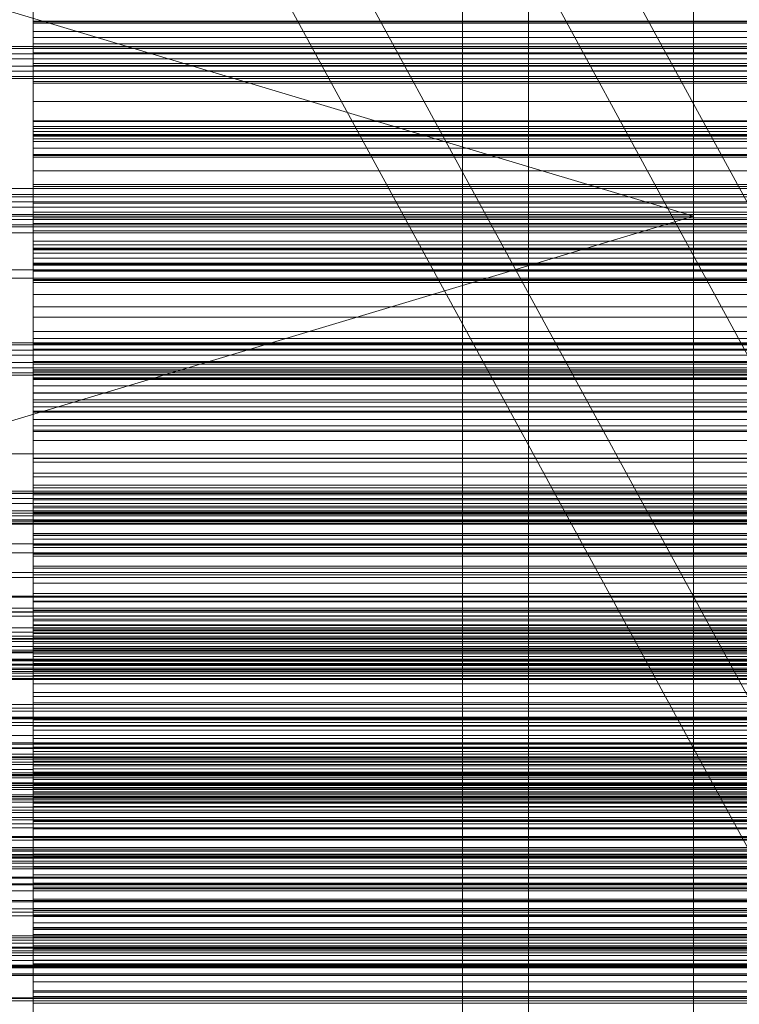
# Model space of a CAD drawing. Header units: millimetres. Extents: x -4738 to 65662, y -68080 to 6847.
# Tile 298 of 656: x 548 to 657, y -34319 to -34170. Entities that reach past the tile are written whole.
import ezdxf

# ---------------------------------------------------------------- set-up
doc = ezdxf.new("R2010")
doc.units = ezdxf.units.MM
for name, color, linetype, lineweight in [('COTAS_O', 1, 'Continuous', 0), ('COTAS_P', 1, 'Continuous', 0), ('frontal_briquetadora', 7, 'Continuous', 0), ('frontal_C03', 7, 'Continuous', 0), ('frontal_C10', 7, 'Continuous', 0), ('frontal_mezcladora', 7, 'Continuous', 0), ('frontal_secador', 7, 'Continuous', 0)]:
    doc.layers.add(name, color=color, linetype=linetype, lineweight=lineweight)
doc.dimstyles.new('R19_100', dxfattribs={"dimtxt": 250, "dimasz": 150, "dimexe": 150, "dimexo": 80, "dimgap": 100, "dimtad": 1, "dimtih": 1, "dimtoh": 1, "dimdsep": 46, "dimcen": 0.09, "dimadec": 0, "dimazin": 0, "dimtfac": 1, "dimtdec": 4, "dimtofl": 0, "dimtmove": 0, "dimatfit": 3, "dimfxl": 1, "dimtolj": 1, "dimtzin": 0, "dimarcsym": 0})

# ---------------------------------------------------------------- blocks, each defined once
blk = doc.blocks.new('DIM_R30_48')
at = {"layer": 'COTAS_O'}
for p, q in [((-1725, -33700), (-1575, -33655)), ((1725, -33700), (1575, -33655)), ((-1725, -34400), (-1725, -33700)), ((-1725, -33700), (1725, -33700)), ((-1725, -33700), (-1575, -33745)), ((1725, -33700), (1575, -33745)), ((1725, -34400), (1725, -33700))]:
    blk.add_line(p, q, dxfattribs=at)
blk.add_text('3450 O', height=250, dxfattribs=at).set_placement((0, -33600))
blk = doc.blocks.new('DIM_R30_49')
at = {"layer": 'COTAS_P'}
for p, q in [((-150, -32300), (550, -32300)), ((550, -32300), (505, -32450)), ((550, -34900), (550, -32300)), ((550, -32300), (595, -32450)), ((550, -34900), (505, -34750)), ((550, -34900), (595, -34750)), ((-150, -34900), (550, -34900))]:
    blk.add_line(p, q, dxfattribs=at)
blk.add_text('2600 P', height=250, rotation=90, dxfattribs=at).set_placement((450, -33600))
blk = doc.blocks.new('DIM_R30_52')
at = {"layer": 'COTAS_O'}
for p, q in [((-650, -34200), (-500, -34155)), ((650, -34200), (500, -34155)), ((-650, -34900), (-650, -34200)), ((-650, -34200), (650, -34200)), ((-650, -34200), (-500, -34245)), ((650, -34200), (500, -34245)), ((650, -34900), (650, -34200))]:
    blk.add_line(p, q, dxfattribs=at)
blk.add_text('1300 O', height=250, dxfattribs=at).set_placement((0, -34100))

msp = doc.modelspace()

# ---------------------------------------------------------------- linework, layer by layer
at = {"layer": 'frontal_briquetadora'}
for p, q in [((550, -34173.231), (550, -34157.775)), ((550, -34159.169), (550, -34174.744)), ((550, -34163.517), (550, -34170.544)), ((550, -34175.223), (550, -34164.444)), ((550, -34182.2), (550, -34166.069)), ((550, -34166.775), (550, -34177.964)), ((550, -34177.146), (550, -34168.422)), ((550, -34172.006), (550, -34169.27)), ((550, -34179.561), (550, -34169.995)), ((550, -34170.764), (550, -34170.441)), ((550, -34170.441), (550, -34172.896)), ((550, -34170.441), (750, -34170.441)), ((550, -34170.544), (550, -34179.847)), ((550, -34170.544), (750, -34170.544)), ((550, -34173.853), (550, -34170.764)), ((550, -34170.764), (750, -34170.764)), ((550, -34174.538), (550, -34172.006)), ((750, -34172.006), (550, -34172.006)), ((550, -34172.896), (550, -34178.035)), ((550, -34172.896), (750, -34172.896)), ((550, -34189.88), (550, -34173.231)), ((550, -34179.589), (550, -34173.853)), ((550, -34173.853), (750, -34173.853)), ((550, -34176.835), (550, -34174.538)), ((750, -34174.538), (550, -34174.538)), ((550, -34174.744), (550, -34191.495)), ((550, -34187.602), (550, -34175.223)), ((550, -34175.223), (750, -34175.223)), ((550, -34186.389), (550, -34176.835)), ((750, -34176.835), (550, -34176.835)), ((550, -34187.891), (550, -34177.146)), ((550, -34177.146), (750, -34177.146)), ((550, -34177.964), (550, -34190.647)), ((550, -34177.964), (750, -34177.964)), ((550, -34178.035), (550, -34185.66)), ((550, -34178.035), (750, -34178.035)), ((550, -34182.626), (550, -34179.561)), ((750, -34179.561), (550, -34179.561)), ((550, -34187.752), (550, -34179.589)), ((550, -34179.589), (750, -34179.589)), ((550, -34179.847), (550, -34191.067)), ((550, -34179.847), (750, -34179.847)), ((550, -34199.42), (550, -34182.2)), ((550, -34185.525), (550, -34182.626)), ((750, -34182.626), (550, -34182.626)), ((550, -34188.246), (550, -34185.525)), ((750, -34185.525), (550, -34185.525)), ((550, -34185.66), (550, -34195.479)), ((550, -34185.66), (750, -34185.66)), ((550, -34186.417), (550, -34186.389)), ((750, -34186.389), (550, -34186.389)), ((550, -34186.682), (550, -34186.417)), ((750, -34186.417), (550, -34186.417)), ((550, -34187.157), (550, -34186.682)), ((750, -34186.682), (550, -34186.682)), ((550, -34187.826), (550, -34187.157)), ((750, -34187.157), (550, -34187.157)), ((550, -34201.105), (550, -34187.602)), ((550, -34187.602), (750, -34187.602)), ((550, -34198.027), (550, -34187.752)), ((550, -34187.752), (750, -34187.752)), ((550, -34188.675), (550, -34187.826)), ((750, -34187.826), (550, -34187.826)), ((550, -34200.244), (550, -34187.891)), ((550, -34187.891), (750, -34187.891)), ((550, -34190.778), (550, -34188.246)), ((750, -34188.246), (550, -34188.246)), ((550, -34189.695), (550, -34188.675)), ((750, -34188.675), (550, -34188.675)), ((550, -34199.367), (550, -34189.695)), ((750, -34189.695), (550, -34189.695)), ((550, -34207.527), (550, -34189.88)), ((550, -34190.647), (550, -34204.338)), ((550, -34190.647), (750, -34190.647)), ((550, -34193.102), (550, -34190.778)), ((750, -34190.778), (550, -34190.778)), ((550, -34191.067), (550, -34203.774)), ((550, -34191.067), (750, -34191.067)), ((550, -34191.495), (550, -34209.225)), ((550, -34195.188), (550, -34193.102)), ((750, -34193.102), (550, -34193.102)), ((550, -34204.848), (550, -34195.188)), ((750, -34195.188), (550, -34195.188)), ((520, -34195.812), (750, -34195.812)), ((550, -34195.479), (550, -34207.113)), ((550, -34195.479), (750, -34195.479)), ((520, -34197.039), (750, -34197.039)), ((550, -34210.021), (550, -34198.027)), ((550, -34198.027), (750, -34198.027)), ((550, -34202.228), (550, -34199.367)), ((750, -34199.367), (550, -34199.367)), ((550, -34217.526), (550, -34199.42)), ((550, -34213.731), (550, -34200.244)), ((550, -34200.244), (750, -34200.244)), ((550, -34208.173), (550, -34201.105)), ((550, -34201.105), (750, -34201.105)), ((520, -34202.5), (750, -34202.5)), ((550, -34204.919), (550, -34202.228)), ((750, -34202.228), (550, -34202.228)), ((550, -34203.774), (550, -34217.478)), ((550, -34203.774), (750, -34203.774)), ((550, -34204.338), (550, -34218.51)), ((550, -34204.338), (750, -34204.338)), ((550, -34205.112), (550, -34204.848)), ((750, -34204.848), (550, -34204.848)), ((550, -34207.432), (550, -34204.919)), ((750, -34204.919), (550, -34204.919)), ((550, -34205.616), (550, -34205.112)), ((750, -34205.112), (550, -34205.112)), ((550, -34206.333), (550, -34205.616)), ((750, -34205.616), (550, -34205.616)), ((550, -34207.243), (550, -34206.333)), ((750, -34206.333), (550, -34206.333)), ((550, -34207.113), (550, -34220.117)), ((550, -34207.113), (750, -34207.113)), ((550, -34208.336), (550, -34207.243)), ((750, -34207.243), (550, -34207.243)), ((520, -34208.136), (750, -34208.136)), ((550, -34209.753), (550, -34207.432)), ((750, -34207.432), (550, -34207.432)), ((550, -34225.965), (550, -34207.527)), ((550, -34215.272), (550, -34208.173)), ((550, -34208.173), (750, -34208.173)), ((550, -34209.601), (550, -34208.336)), ((750, -34208.336), (550, -34208.336)), ((520, -34209.362), (750, -34209.362)), ((550, -34209.225), (550, -34227.726)), ((550, -34219.355), (550, -34209.601)), ((750, -34209.601), (550, -34209.601)), ((550, -34211.863), (550, -34209.753)), ((750, -34209.753), (550, -34209.753)), ((550, -34223.272), (550, -34210.021)), ((550, -34210.021), (750, -34210.021)), ((550, -34213.734), (550, -34211.863)), ((750, -34211.863), (550, -34211.863)), ((550, -34227.834), (550, -34213.731)), ((550, -34223.476), (550, -34213.734)), ((750, -34213.734), (550, -34213.734)), ((550, -34222.397), (550, -34215.272)), ((550, -34215.272), (750, -34215.272)), ((550, -34217.478), (550, -34224.611)), ((550, -34217.478), (750, -34217.478)), ((550, -34236.305), (550, -34217.526)), ((550, -34218.51), (550, -34232.619)), ((550, -34218.51), (750, -34218.51)), ((550, -34222.005), (550, -34219.355)), ((750, -34219.355), (550, -34219.355)), ((550, -34220.117), (550, -34233.99)), ((550, -34220.117), (750, -34220.117)), ((550, -34224.483), (550, -34222.005)), ((750, -34222.005), (550, -34222.005)), ((550, -34229.547), (550, -34222.397)), ((550, -34222.397), (750, -34222.397)), ((550, -34237.271), (550, -34223.272)), ((550, -34223.272), (750, -34223.272)), ((550, -34223.976), (550, -34223.476)), ((750, -34223.476), (550, -34223.476)), ((550, -34224.718), (550, -34223.976)), ((750, -34223.976), (550, -34223.976)), ((550, -34226.781), (550, -34224.483)), ((750, -34224.483), (550, -34224.483)), ((550, -34224.611), (550, -34231.767)), ((550, -34224.611), (750, -34224.611)), ((550, -34225.673), (550, -34224.718)), ((750, -34224.718), (550, -34224.718)), ((550, -34226.824), (550, -34225.673)), ((750, -34225.673), (550, -34225.673)), ((550, -34244.978), (550, -34225.965)), ((550, -34228.885), (550, -34226.781)), ((750, -34226.781), (550, -34226.781)), ((550, -34228.157), (550, -34226.824)), ((750, -34226.824), (550, -34226.824)), ((550, -34227.726), (550, -34246.782)), ((550, -34242.009), (550, -34227.834)), ((550, -34227.834), (750, -34227.834)), ((550, -34229.664), (550, -34228.157)), ((750, -34228.157), (550, -34228.157)), ((550, -34230.777), (550, -34228.885)), ((750, -34228.885), (550, -34228.885)), ((550, -34236.717), (550, -34229.547)), ((550, -34229.547), (750, -34229.547)), ((550, -34239.478), (550, -34229.664)), ((750, -34229.664), (550, -34229.664)), ((550, -34232.427), (550, -34230.777)), ((750, -34230.777), (550, -34230.777)), ((550, -34231.767), (550, -34238.943)), ((550, -34231.767), (750, -34231.767)), ((550, -34242.229), (550, -34232.427)), ((750, -34232.427), (550, -34232.427)), ((550, -34232.619), (550, -34236.673)), ((550, -34232.619), (750, -34232.619)), ((550, -34233.99), (550, -34241.171)), ((550, -34233.99), (750, -34233.99)), ((550, -34255.539), (550, -34236.305)), ((550, -34236.673), (550, -34240.744)), ((550, -34236.673), (750, -34236.673)), ((550, -34243.904), (550, -34236.717)), ((550, -34236.717), (750, -34236.717)), ((550, -34251.479), (550, -34237.271)), ((550, -34237.271), (750, -34237.271)), ((550, -34238.943), (550, -34246.135)), ((550, -34238.943), (750, -34238.943)), ((550, -34241.909), (550, -34239.478)), ((750, -34239.478), (550, -34239.478)), ((550, -34240.744), (550, -34244.831)), ((550, -34240.744), (750, -34240.744)), ((550, -34241.171), (550, -34248.367)), ((550, -34241.171), (750, -34241.171)), ((550, -34244.168), (550, -34241.909)), ((750, -34241.909), (550, -34241.909)), ((550, -34246.101), (550, -34242.009)), ((550, -34242.009), (750, -34242.009)), ((550, -34242.963), (550, -34242.229)), ((750, -34242.229), (550, -34242.229)), ((550, -34243.941), (550, -34242.963)), ((750, -34242.963), (550, -34242.963)), ((550, -34251.105), (550, -34243.904)), ((550, -34243.904), (750, -34243.904)), ((550, -34245.133), (550, -34243.941)), ((750, -34243.941), (550, -34243.941)), ((550, -34246.246), (550, -34244.168)), ((750, -34244.168), (550, -34244.168)), ((550, -34244.831), (550, -34248.931)), ((550, -34244.831), (750, -34244.831)), ((550, -34264.342), (550, -34244.978)), ((550, -34246.52), (550, -34245.133)), ((750, -34245.133), (550, -34245.133)), ((550, -34250.205), (550, -34246.101)), ((550, -34246.101), (750, -34246.101)), ((550, -34246.135), (550, -34253.34)), ((550, -34246.135), (750, -34246.135)), ((550, -34248.128), (550, -34246.246)), ((750, -34246.246), (550, -34246.246)), ((550, -34248.091), (550, -34246.52)), ((750, -34246.52), (550, -34246.52)), ((550, -34246.782), (550, -34266.168)), ((550, -34249.836), (550, -34248.091)), ((750, -34248.091), (550, -34248.091)), ((550, -34249.796), (550, -34248.128)), ((750, -34248.128), (550, -34248.128)), ((550, -34248.367), (550, -34255.575)), ((550, -34248.367), (750, -34248.367)), ((550, -34248.931), (550, -34253.043)), ((550, -34248.931), (750, -34248.931)), ((550, -34251.223), (550, -34249.796)), ((750, -34249.796), (550, -34249.796)), ((550, -34259.686), (550, -34249.836)), ((750, -34249.836), (550, -34249.836)), ((550, -34254.32), (550, -34250.205)), ((550, -34250.205), (750, -34250.205)), ((550, -34258.317), (550, -34251.105)), ((550, -34251.105), (750, -34251.105)), ((550, -34261.06), (550, -34251.223)), ((750, -34251.223), (550, -34251.223)), ((550, -34255.598), (550, -34251.479)), ((550, -34251.479), (750, -34251.479)), ((550, -34253.043), (550, -34257.165)), ((550, -34253.043), (750, -34253.043)), ((550, -34253.34), (550, -34260.554)), ((550, -34253.34), (750, -34253.34)), ((550, -34258.445), (550, -34254.32)), ((550, -34254.32), (750, -34254.32)), ((550, -34275), (550, -34255.539)), ((550, -34255.575), (550, -34262.792)), ((550, -34255.575), (750, -34255.575)), ((550, -34259.725), (550, -34255.598)), ((550, -34255.598), (750, -34255.598)), ((550, -34257.165), (550, -34261.296)), ((550, -34257.165), (750, -34257.165)), ((550, -34265.537), (550, -34258.317)), ((550, -34258.317), (750, -34258.317)), ((550, -34262.577), (550, -34258.445)), ((550, -34258.445), (750, -34258.445)), ((550, -34261.893), (550, -34259.686)), ((750, -34259.686), (550, -34259.686)), ((550, -34263.859), (550, -34259.725)), ((550, -34259.725), (750, -34259.725)), ((550, -34260.554), (550, -34267.776)), ((550, -34260.554), (750, -34260.554)), ((550, -34262.027), (550, -34261.06)), ((750, -34261.06), (550, -34261.06)), ((550, -34261.296), (550, -34265.432)), ((550, -34261.296), (750, -34261.296)), ((550, -34263.928), (550, -34261.893)), ((750, -34261.893), (550, -34261.893)), ((550, -34263.238), (550, -34262.027)), ((750, -34262.027), (550, -34262.027)), ((550, -34266.715), (550, -34262.577)), ((550, -34262.577), (750, -34262.577)), ((550, -34262.792), (550, -34270.015)), ((550, -34262.792), (750, -34262.792)), ((550, -34264.664), (550, -34263.238)), ((750, -34263.238), (550, -34263.238)), ((550, -34267.999), (550, -34263.859)), ((550, -34263.859), (750, -34263.859)), ((550, -34265.78), (550, -34263.928)), ((750, -34263.928), (550, -34263.928)), ((550, -34283.832), (550, -34264.342)), ((550, -34266.286), (550, -34264.664)), ((750, -34264.664), (550, -34264.664)), ((550, -34265.432), (550, -34269.572)), ((550, -34265.432), (750, -34265.432)), ((550, -34266.168), (520, -34266.168)), ((550, -34272.76), (550, -34265.537)), ((550, -34265.537), (750, -34265.537)), ((550, -34267.436), (550, -34265.78)), ((750, -34265.78), (550, -34265.78)), ((550, -34266.168), (550, -34285.658)), ((550, -34268.091), (550, -34266.286)), ((750, -34266.286), (550, -34266.286)), ((550, -34270.857), (550, -34266.715)), ((550, -34266.715), (750, -34266.715)), ((520, -34267.272), (750, -34267.272)), ((550, -34268.877), (550, -34267.436)), ((750, -34267.436), (550, -34267.436)), ((550, -34267.776), (550, -34275)), ((550, -34267.776), (750, -34267.776)), ((550, -34272.141), (550, -34267.999)), ((550, -34267.999), (750, -34267.999)), ((550, -34270.069), (550, -34268.091)), ((750, -34268.091), (550, -34268.091)), ((520, -34268.499), (750, -34268.499)), ((550, -34270.075), (550, -34268.877)), ((750, -34268.877), (550, -34268.877)), ((550, -34269.572), (550, -34273.715)), ((550, -34269.572), (750, -34269.572)), ((750, -34270.216), (200, -34270.216)), ((750, -34270.191), (520, -34270.191)), ((550, -34270.015), (550, -34277.24)), ((550, -34270.015), (750, -34270.015)), ((550, -34279.931), (550, -34270.069)), ((750, -34270.069), (550, -34270.069)), ((550, -34279.925), (550, -34270.075)), ((750, -34270.075), (550, -34270.075)), ((550, -34275), (550, -34270.857)), ((550, -34270.857), (750, -34270.857)), ((550, -34276.285), (550, -34272.141)), ((550, -34272.141), (750, -34272.141)), ((550, -34279.985), (550, -34272.76)), ((550, -34272.76), (750, -34272.76)), ((550, -34273.715), (550, -34277.859)), ((550, -34273.715), (750, -34273.715)), ((750, -34275), (200, -34275)), ((520, -34275), (750, -34275)), ((550, -34275), (520, -34275)), ((550, -34275), (550, -34282.224)), ((550, -34279.143), (550, -34275)), ((550, -34275), (550, -34294.461)), ((550, -34275), (750, -34275)), ((550, -34280.428), (550, -34276.285)), ((550, -34276.285), (750, -34276.285)), ((550, -34277.24), (550, -34284.463)), ((550, -34277.24), (750, -34277.24)), ((550, -34277.859), (550, -34282.001)), ((550, -34277.859), (750, -34277.859)), ((750, -34279.784), (200, -34279.784)), ((750, -34279.809), (520, -34279.809)), ((550, -34283.285), (550, -34279.143)), ((550, -34279.143), (750, -34279.143)), ((750, -34279.925), (550, -34279.925)), ((550, -34279.925), (550, -34281.123)), ((550, -34281.909), (550, -34279.931)), ((750, -34279.931), (550, -34279.931)), ((550, -34287.208), (550, -34279.985)), ((550, -34279.985), (750, -34279.985)), ((520, -34281.501), (750, -34281.501)), ((550, -34284.568), (550, -34280.428)), ((550, -34280.428), (750, -34280.428)), ((750, -34281.123), (550, -34281.123)), ((550, -34281.123), (550, -34282.564)), ((550, -34283.714), (550, -34281.909)), ((750, -34281.909), (550, -34281.909)), ((520, -34282.728), (750, -34282.728)), ((550, -34282.001), (550, -34286.141)), ((550, -34282.001), (750, -34282.001)), ((550, -34282.224), (550, -34289.446)), ((550, -34282.224), (750, -34282.224)), ((750, -34282.564), (550, -34282.564)), ((550, -34282.564), (550, -34284.22)), ((550, -34287.423), (550, -34283.285)), ((550, -34283.285), (750, -34283.285)), ((550, -34283.832), (520, -34283.832)), ((550, -34285.336), (550, -34283.714)), ((750, -34283.714), (550, -34283.714)), ((550, -34303.218), (550, -34283.832)), ((750, -34284.22), (550, -34284.22)), ((550, -34284.22), (550, -34286.072)), ((550, -34284.463), (550, -34291.683)), ((550, -34284.463), (750, -34284.463)), ((550, -34288.704), (550, -34284.568)), ((550, -34284.568), (750, -34284.568)), ((550, -34286.762), (550, -34285.336)), ((750, -34285.336), (550, -34285.336)), ((550, -34285.658), (550, -34305.022)), ((750, -34286.072), (550, -34286.072)), ((550, -34286.072), (550, -34288.107)), ((550, -34286.141), (550, -34290.275)), ((550, -34286.141), (750, -34286.141)), ((550, -34287.973), (550, -34286.762)), ((750, -34286.762), (550, -34286.762)), ((550, -34294.425), (550, -34287.208)), ((550, -34287.208), (750, -34287.208)), ((550, -34291.555), (550, -34287.423)), ((550, -34287.423), (750, -34287.423)), ((550, -34288.94), (550, -34287.973)), ((750, -34287.973), (550, -34287.973)), ((750, -34288.107), (550, -34288.107)), ((550, -34288.107), (550, -34290.314)), ((550, -34292.835), (550, -34288.704)), ((550, -34288.704), (750, -34288.704)), ((550, -34298.777), (550, -34288.94)), ((750, -34288.94), (550, -34288.94)), ((550, -34289.446), (550, -34296.66)), ((550, -34289.446), (750, -34289.446)), ((550, -34290.275), (550, -34294.402)), ((550, -34290.275), (750, -34290.275)), ((750, -34290.314), (550, -34290.314)), ((550, -34290.314), (550, -34300.164)), ((550, -34295.68), (550, -34291.555)), ((550, -34291.555), (750, -34291.555)), ((550, -34291.683), (550, -34298.895)), ((550, -34291.683), (750, -34291.683)), ((550, -34296.957), (550, -34292.835)), ((550, -34292.835), (750, -34292.835)), ((550, -34294.402), (550, -34298.521)), ((550, -34294.402), (750, -34294.402)), ((550, -34301.633), (550, -34294.425)), ((550, -34294.425), (750, -34294.425)), ((550, -34294.461), (550, -34313.695)), ((550, -34299.795), (550, -34295.68)), ((550, -34295.68), (750, -34295.68)), ((550, -34296.66), (550, -34303.865)), ((550, -34296.66), (750, -34296.66)), ((550, -34301.069), (550, -34296.957)), ((550, -34296.957), (750, -34296.957)), ((550, -34298.521), (550, -34312.729)), ((550, -34298.521), (750, -34298.521)), ((750, -34298.777), (550, -34298.777)), ((550, -34298.777), (550, -34300.204)), ((550, -34298.895), (550, -34306.096)), ((550, -34298.895), (750, -34298.895)), ((550, -34303.899), (550, -34299.795)), ((550, -34299.795), (750, -34299.795)), ((750, -34300.164), (550, -34300.164)), ((550, -34300.164), (550, -34301.909)), ((750, -34300.204), (550, -34300.204)), ((550, -34300.204), (550, -34301.872)), ((550, -34305.169), (550, -34301.069)), ((550, -34301.069), (750, -34301.069)), ((550, -34308.829), (550, -34301.633)), ((550, -34301.633), (750, -34301.633)), ((750, -34301.872), (550, -34301.872)), ((550, -34301.872), (550, -34303.754)), ((750, -34301.909), (550, -34301.909)), ((550, -34301.909), (550, -34303.48)), ((550, -34322.274), (550, -34303.218)), ((750, -34303.48), (550, -34303.48)), ((550, -34303.48), (550, -34304.867)), ((750, -34303.754), (550, -34303.754)), ((550, -34303.754), (550, -34305.832)), ((550, -34303.865), (550, -34311.057)), ((550, -34303.865), (750, -34303.865)), ((550, -34307.991), (550, -34303.899)), ((550, -34303.899), (750, -34303.899)), ((750, -34304.867), (550, -34304.867)), ((550, -34304.867), (550, -34306.059)), ((550, -34305.022), (550, -34324.035)), ((550, -34309.256), (550, -34305.169)), ((550, -34305.169), (750, -34305.169)), ((750, -34305.832), (550, -34305.832)), ((550, -34305.832), (550, -34308.091)), ((750, -34306.059), (550, -34306.059)), ((550, -34306.059), (550, -34307.037)), ((550, -34306.096), (550, -34313.283)), ((550, -34306.096), (750, -34306.096)), ((750, -34307.037), (550, -34307.037)), ((550, -34307.037), (550, -34307.771)), ((750, -34307.771), (550, -34307.771)), ((550, -34307.771), (550, -34317.573)), ((550, -34322.166), (550, -34307.991)), ((550, -34307.991), (750, -34307.991)), ((750, -34308.091), (550, -34308.091)), ((550, -34308.091), (550, -34310.522)), ((550, -34316.01), (550, -34308.829)), ((550, -34308.829), (750, -34308.829)), ((550, -34313.327), (550, -34309.256)), ((550, -34309.256), (750, -34309.256)), ((750, -34310.522), (550, -34310.522)), ((550, -34310.522), (550, -34320.336)), ((550, -34311.057), (550, -34318.233)), ((550, -34311.057), (750, -34311.057)), ((550, -34312.729), (550, -34326.728)), ((550, -34312.729), (750, -34312.729)), ((550, -34313.283), (550, -34320.453)), ((550, -34313.283), (750, -34313.283)), ((550, -34317.381), (550, -34313.327)), ((550, -34313.327), (750, -34313.327)), ((550, -34313.695), (550, -34332.474)), ((550, -34329.883), (550, -34316.01)), ((550, -34316.01), (750, -34316.01)), ((550, -34331.49), (550, -34317.381)), ((550, -34317.381), (750, -34317.381)), ((750, -34317.573), (550, -34317.573)), ((550, -34317.573), (550, -34319.223)), ((550, -34318.233), (550, -34325.389)), ((550, -34318.233), (750, -34318.233)), ((750, -34319.223), (550, -34319.223)), ((550, -34319.223), (550, -34321.115))]:
    msp.add_line(p, q, dxfattribs=at)
at = {"layer": 'frontal_C03'}
for p, q in [((1250, -34174.271), (-1250, -34174.271)), ((1250, -34174.587), (-1250, -34174.587)), ((1250, -34175.381), (-1250, -34175.381)), ((-1250, -34176.145), (1250, -34176.145)), ((1250, -34177.268), (-1250, -34177.268)), ((1250, -34178.033), (-1250, -34178.033)), ((1250, -34178.827), (-1250, -34178.827)), ((1250, -34179.143), (-1250, -34179.143)), ((1250, -34196.728), (-1250, -34196.728)), ((1250, -34197.045), (-1250, -34197.045)), ((1250, -34197.839), (-1250, -34197.839)), ((-1250, -34198.603), (1250, -34198.603)), ((1250, -34199.726), (-1250, -34199.726)), ((1250, -34200.49), (-1250, -34200.49)), ((1250, -34201.284), (-1250, -34201.284)), ((1250, -34201.601), (-1250, -34201.601)), ((1250, -34219.186), (-1250, -34219.186)), ((1250, -34219.503), (-1250, -34219.503)), ((1250, -34220.297), (-1250, -34220.297)), ((-1250, -34221.061), (1250, -34221.061)), ((1250, -34222.184), (-1250, -34222.184)), ((1250, -34222.948), (-1250, -34222.948)), ((1250, -34223.742), (-1250, -34223.742)), ((1250, -34224.058), (-1250, -34224.058)), ((1250, -34241.644), (-1250, -34241.644)), ((1250, -34241.96), (-1250, -34241.96)), ((1250, -34242.754), (-1250, -34242.754)), ((-1250, -34243.518), (1250, -34243.518)), ((1250, -34244.641), (-1250, -34244.641)), ((1250, -34245.405), (-1250, -34245.405)), ((1250, -34246.199), (-1250, -34246.199)), ((1250, -34246.516), (-1250, -34246.516)), ((1250, -34264.101), (-1250, -34264.101)), ((1250, -34264.418), (-1250, -34264.418)), ((1250, -34265.212), (-1250, -34265.212)), ((1250, -34265.753), (-1250, -34265.753)), ((-1250, -34265.976), (1250, -34265.976)), ((1250, -34266.047), (-1250, -34266.047)), ((1250, -34267.099), (-1250, -34267.099)), ((1250, -34267.863), (-1250, -34267.863)), ((1250, -34268.657), (-1250, -34268.657)), ((1250, -34268.974), (-1250, -34268.974)), ((1250, -34269.213), (-1250, -34269.213)), ((1250, -34270.05), (-1250, -34270.05)), ((1250, -34275.899), (-1250, -34275.899)), ((1250, -34277.153), (-1250, -34277.153)), ((1496, -34280.547), (-1496, -34280.547)), ((1496, -34280.664), (-1496, -34280.664)), ((1496, -34281.93), (-1496, -34281.93)), ((1496, -34282.265), (-1496, -34282.265)), ((1496, -34284.605), (-1496, -34284.605)), ((-1250, -34284.794), (1250, -34284.794)), ((1496, -34285.106), (-1496, -34285.106)), ((1250, -34286.273), (-1250, -34286.273)), ((1250, -34286.559), (-1250, -34286.559)), ((1250, -34286.875), (-1250, -34286.875)), ((1250, -34287.669), (-1250, -34287.669)), ((-1496, -34288.163), (1496, -34288.163)), ((1496, -34288.754), (-1496, -34288.754)), ((-1250, -34288.434), (1250, -34288.434)), ((1250, -34289.556), (-1250, -34289.556)), ((1250, -34290.321), (-1250, -34290.321)), ((1496, -34292.063), (-1496, -34292.063)), ((1250, -34291.115), (-1250, -34291.115)), ((1250, -34291.431), (-1250, -34291.431)), ((1496, -34292.655), (-1496, -34292.655)), ((1250, -34294.544), (-1250, -34294.544)), ((1496, -34295.711), (-1496, -34295.711)), ((1496, -34296.213), (-1496, -34296.213)), ((1250, -34296.023), (-1250, -34296.023)), ((1250, -34296.711), (-1250, -34296.711)), ((1250, -34297.088), (-1250, -34297.088)), ((1496, -34298.552), (-1496, -34298.552)), ((1496, -34298.887), (-1496, -34298.887)), ((1496, -34300.153), (-1496, -34300.153)), ((1496, -34300.271), (-1496, -34300.271)), ((1250, -34301.139), (-1250, -34301.139)), ((1250, -34302.211), (-1250, -34302.211)), ((1250, -34303.665), (-1250, -34303.665)), ((1250, -34304.919), (-1250, -34304.919)), ((1250, -34309.017), (-1250, -34309.017)), ((1250, -34309.333), (-1250, -34309.333)), ((1250, -34309.698), (-1250, -34309.698)), ((1250, -34310.127), (-1250, -34310.127)), ((1250, -34310.767), (-1250, -34310.767)), ((-1250, -34310.891), (1250, -34310.891)), ((1250, -34311.302), (-1250, -34311.302)), ((1250, -34311.605), (-1250, -34311.605)), ((1250, -34312.014), (-1250, -34312.014)), ((1250, -34312.778), (-1250, -34312.778)), ((1250, -34313.572), (-1250, -34313.572)), ((1250, -34313.889), (-1250, -34313.889)), ((1250, -34314.77), (-1250, -34314.77)), ((1250, -34315.064), (-1250, -34315.064)), ((1496, -34318.408), (-1496, -34318.408)), ((1496, -34318.526), (-1496, -34318.526))]:
    msp.add_line(p, q, dxfattribs=at)
at = {"layer": 'frontal_C10'}
for p, q in [((539.491, -34002.775), (778.82, -34442.775)), ((791.324, -34442.775), (551.995, -34002.775)), ((748.706, -34462.106), (509.376, -34022.106)), ((761.21, -34462.106), (521.88, -34022.106))]:
    msp.add_line(p, q, dxfattribs=at)
at = {"layer": 'frontal_mezcladora'}
for p, q in [((625, -34725), (625, -33700)), ((650, -34725), (650, -33700)), ((615, -34760), (615, -33730)), ((625, -34725), (625, -33730)), ((650, -34760), (650, -33730))]:
    msp.add_line(p, q, dxfattribs=at)
at = {"layer": 'frontal_secador'}
for p, q in [((-1250, -34236), (1250, -34236)), ((-1250, -34242), (1250, -34242)), ((-1250, -34245), (1250, -34245)), ((1250, -34246), (-1250, -34246)), ((-1250, -34246.659), (1250, -34246.659)), ((1250, -34249.659), (-1250, -34249.659)), ((-1250, -34251), (1250, -34251)), ((1250, -34254), (-1250, -34254)), ((-1250, -34254.728), (1250, -34254.728)), ((-1250, -34257.588), (1250, -34257.588)), ((1250, -34257.611), (-1250, -34257.611)), ((1250, -34257.728), (-1250, -34257.728)), ((-1250, -34259.387), (1250, -34259.387)), ((1250, -34259.918), (-1250, -34259.918)), ((-1250, -34260), (1250, -34260)), ((1250, -34260.588), (-1250, -34260.588)), ((1250, -34262.387), (-1250, -34262.387)), ((1250, -34263), (-1250, -34263)), ((-1250, -34263.65), (1250, -34263.65)), ((1250, -34264), (-1250, -34264)), ((1250, -34267.382), (-1250, -34267.382)), ((-1250, -34268), (1250, -34268)), ((1250, -34269.689), (-1250, -34269.689)), ((1250, -34274), (-1250, -34274)), ((1250, -34274.545), (-1250, -34274.545)), ((1250, -34276), (-1250, -34276)), ((1250, -34276.144), (-1250, -34276.144)), ((1250, -34276.709), (-1250, -34276.709)), ((1250, -34278.686), (-1250, -34278.686)), ((1250, -34280), (-1250, -34280)), ((1320, -34282), (-1320, -34282)), ((1320, -34282.273), (-1320, -34282.273)), ((1320, -34283.072), (-1320, -34283.072)), ((1250, -34282), (-1250, -34282)), ((1320, -34284.343), (-1320, -34284.343)), ((1250, -34284.651), (-1250, -34284.651)), ((1320, -34286), (-1320, -34286)), ((1250, -34285.859), (-1250, -34285.859)), ((-1250, -34286), (1250, -34286)), ((1320, -34287.929), (-1320, -34287.929)), ((-1320, -34290), (1320, -34290)), ((-1250, -34290), (1250, -34290)), ((1320, -34292.071), (-1320, -34292.071)), ((1320, -34294), (-1320, -34294)), ((1250, -34294.141), (-1250, -34294.141)), ((1320, -34295.657), (-1320, -34295.657)), ((1320, -34296.928), (-1320, -34296.928)), ((1320, -34297.727), (-1320, -34297.727)), ((1320, -34298), (-1320, -34298)), ((1250, -34297.285), (-1250, -34297.285)), ((1250, -34298), (-1250, -34298)), ((1250, -34301.314), (-1250, -34301.314)), ((1250, -34303.856), (-1250, -34303.856)), ((1250, -34305.455), (-1250, -34305.455)), ((1250, -34306), (-1250, -34306)), ((1360, -34313.5), (-1360, -34313.5)), ((1250, -34313.75), (-1250, -34313.75)), ((1360, -34314.863), (-1360, -34314.863)), ((1360, -34318.859), (-1360, -34318.859))]:
    msp.add_line(p, q, dxfattribs=at)

# ---------------------------------------------------------------- dimensions: what is measured, and where the dimension line sits
at = {"layer": 'COTAS_O'}
for p1, p2, picture, middle in [((-1725, -34400), (1725, -34400), 'DIM_R30_48', (0, -33700)), ((-650, -34900), (650, -34900), 'DIM_R30_52', (0, -34200))]:
    dim = msp.add_aligned_dim(p1=p1, p2=p2, distance=700, text='<> O', dimstyle='R19_100', dxfattribs=at)
    dim.commit()
    dim.dimension.update_dxf_attribs({"geometry": picture, "text_midpoint": middle})
at = {"layer": 'COTAS_P'}
dim = msp.add_aligned_dim(p1=(-150, -34900), p2=(-150, -32300), distance=-700, text='<> P', dimstyle='R19_100', dxfattribs=at)
dim.commit()
dim.dimension.update_dxf_attribs({"geometry": 'DIM_R30_49', "text_midpoint": (550, -33600)})

doc.saveas('drawing.dxf')
